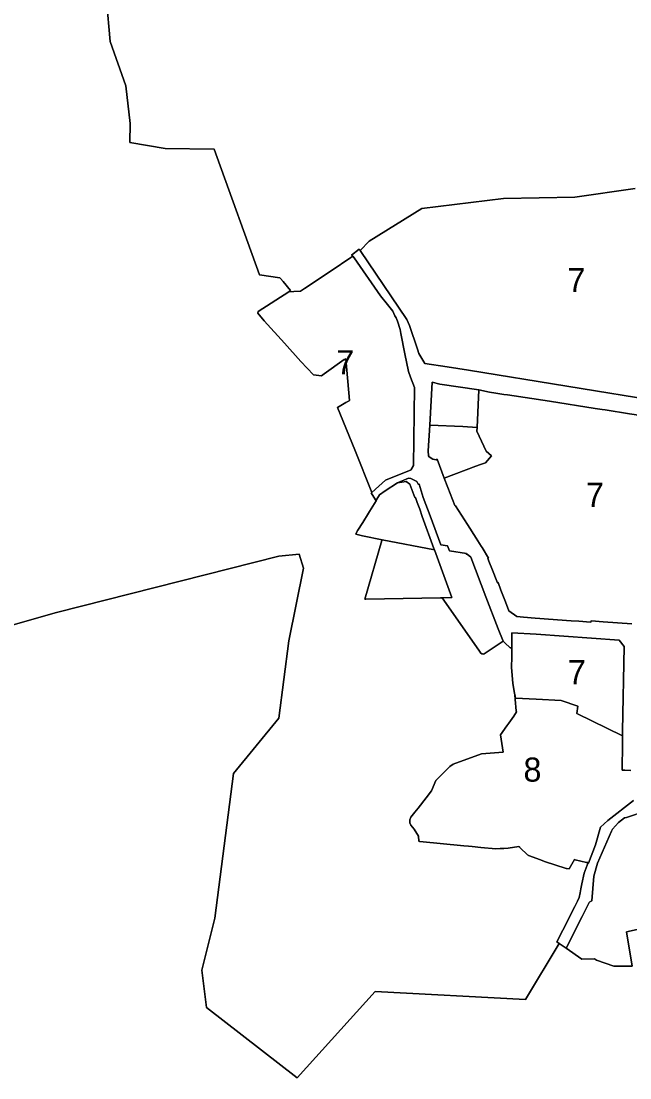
# Model space of a CAD drawing. Extents: x 598968 to 613553, y 4409678 to 4430833.
# Drawn here: x 605952 to 606254, y 4413679 to 4414204 of the extents above; entities that cross this region are included whole.
import ezdxf

# ---------------------------------------------------------------- set-up
doc = ezdxf.new("R2010")
doc.units = 0
for name, color, linetype in [('1', 7, 'Continuous'), ('Nucli Rural', 7, 'Continuous'), ('Sòl Rústic Comú', 7, 'Continuous'), ('ZONA 7. CONJUNTS AMB ORDENACIONS ESPECÍFIQUES', 7, 'Continuous'), ("ZONA 8. RECINTES AMB PATRONS D'ESTABLIMENTS RÚSTICS", 7, 'Continuous')]:
    doc.layers.add(name, color=color, linetype=linetype)

msp = doc.modelspace()

# ---------------------------------------------------------------- linework, layer by layer
at = {"layer": '1'}
for points in [[(606272.0411, 4414014.7709), (606174.3117, 4414030.7141), (606163.6918, 4414032.4489), (606152.5019, 4414034.0187), (606149.5313, 4414039.0184), (606148.9165, 4414041.2733), (606144.9019, 4414052.9284), (606143.6619, 4414056.0483), (606120.4728, 4414090.3498), (606120.3573, 4414090.4942), (606119.949, 4414091.0046), (606116.1476, 4414087.948), (606116.6634, 4414087.5242), (606116.7502, 4414087.4529), (606117.4373, 4414086.5947), (606130.5592, 4414067.8112), (606134.0387, 4414063.4666), (606136.5703, 4414060.0941), (606137.6265, 4414057.8639), (606138.2841, 4414056.7688), (606138.9459, 4414055.0744), (606140.287, 4414050.9612), (606140.637, 4414049.0163), (606142.602, 4414038.9585), (606144.357, 4414030.1736), (606145.412, 4414027.3486), (606147.4326, 4414022.1595), (606146.9322, 4413983.379), (606145.7422, 4413981.369), (606145.7151, 4413981.1114), (606133.0823, 4413976.1088), (606129.6524, 4413973.0387), (606126.2224, 4413969.9687), (606126.0653, 4413969.8568), (606125.8319, 4413969.6905), (606127.9536, 4413966.3167), (606128.2956, 4413965.8284), (606128.7684, 4413966.6093), (606130.0691, 4413968.7595), (606132.8251, 4413970.7265), (606138.978, 4413974.6895), (606144.3536, 4413977.1193), (606145.6574, 4413976.8353), (606148.5596, 4413975.4384), (606149.1933, 4413974.0968), (606149.6902, 4413974.0572), (606151.776, 4413967.3894), (606155.2676, 4413958.2849), (606160.5523, 4413943.8395), (606163.8222, 4413943.3596), (606164.7322, 4413940.8896), (606173.2022, 4413939.5298), (606173.1622, 4413939.2698), (606173.5422, 4413939.1898), (606175.3722, 4413937.6998), (606182.9422, 4413918.0501), (606189.0422, 4413902.1404), (606191.4122, 4413895.8805), (606191.7995, 4413895.6464), (606192.2692, 4413895.1948), (606194.9044, 4413892.6612), (606195.085, 4413892.6601), (606195.7921, 4413892.656), (606195.8126, 4413894.735), (606195.8106, 4413900.0977), (606207.8136, 4413899.3524), (606249.1018, 4413896.5015), (606251.5818, 4413893.2516), (606250.852, 4413851.1919), (606250.8154, 4413848.9179), (606250.7521, 4413844.9919), (606250.6821, 4413831.832), (606251.9721, 4413831.7721), (606255.0121, 4413831.6221)], [(606255.4917, 4413904.6215), (606241.1724, 4413905.5894), (606235.3218, 4413905.9811), (606234.8318, 4413905.4311), (606229.0919, 4413905.851), (606225.3419, 4413906.1209), (606213.982, 4413906.8907), (606209.7937, 4413907.1723), (606207.4332, 4413907.3824), (606201.5468, 4413907.9383), (606198.2421, 4413908.2504), (606194.3822, 4413911.0603), (606192.6316, 4413915.5818), (606190.4021, 4413921.3102), (606188.9321, 4413925.0901), (606188.6621, 4413925.0201), (606185.8921, 4413932.04), (606184.7319, 4413934.9842), (606183.9021, 4413937.0899), (606184.2821, 4413937.1999), (606180.9921, 4413942.5098), (606180.5521, 4413943.2298), (606178.0321, 4413947.2498), (606173.6921, 4413953.9996), (606167.7435, 4413963.27), (606167.6021, 4413963.4894), (606167.4221, 4413963.4294), (606166.2721, 4413966.3894), (606163.9421, 4413972.3693), (606162.1421, 4413976.9993), (606158.6443, 4413986.4241), (606158.1521, 4413986.2291), (606156.5321, 4413986.5091), (606154.7121, 4413987.6191), (606154.3821, 4413988.0791), (606154.1721, 4413990.669), (606154.972, 4414003.429), (606156.1241, 4414024.8025), (606160.0519, 4414023.8589), (606179.4517, 4414020.9093), (606184.7317, 4414019.8793), (606187.9117, 4414019.3794), (606191.8217, 4414018.6394), (606193.5717, 4414018.5395), (606214.5115, 4414015.2799), (606237.2862, 4414011.7378), (606240.7213, 4414011.2004), (606242.1313, 4414010.9704), (606254.3112, 4414009.0206), (606273.5293, 4414006.1449)], [(606256.2522, 4413816.6722), (606243.5122, 4413806.7921), (606239.9123, 4413803.4121), (606237.4323, 4413794.7021), (606233.9757, 4413785.4806), (606233.5649, 4413785.651), (606233.5178, 4413785.521), (606233.1627, 4413784.5422), (606231.6949, 4413780.4942), (606230.525, 4413775.2142), (606230.1321, 4413772.7516), (606229.815, 4413770.7642), (606229.275, 4413768.4543), (606228.3976, 4413766.6718), (606227.561, 4413764.9722), (606227.0451, 4413763.9243), (606221.0901, 4413752.1938), (606218.1154, 4413746.3342), (606219.2619, 4413745.5553), (606222.8092, 4413743.1453), (606230.7525, 4413759.0322), (606234.1625, 4413765.9122), (606234.6225, 4413766.2922), (606235.6125, 4413766.8123), (606236.4824, 4413778.9722), (606238.3924, 4413785.4922), (606245.2823, 4413801.3922), (606245.7623, 4413802.4422), (606248.8823, 4413805.7222), (606251.7722, 4413808.0622), (606252.7522, 4413808.2422), (606262.5521, 4413811.5924)]]:
    msp.add_lwpolyline(points, dxfattribs=at)
for points in [[(606178.5022, 4414002.2694), (606179.4517, 4414020.9093), (606160.0519, 4414023.8589), (606156.1241, 4414024.8025), (606154.972, 4414003.429), (606171.5019, 4414002.8192)], [(606178.5022, 4414002.2694), (606171.5019, 4414002.8192), (606154.972, 4414003.429), (606154.1721, 4413990.669), (606154.3821, 4413988.0791), (606154.7121, 4413987.6191), (606156.5321, 4413986.5091), (606158.1521, 4413986.2291), (606158.6443, 4413986.4241), (606162.1421, 4413976.9993), (606177.8482, 4413983.0851), (606180.1419, 4413983.8195), (606182.7519, 4413984.7496), (606185.6818, 4413988.1796), (606183.011, 4413990.3906), (606178.4118, 4414000.4794)], [(606157.2874, 4413941.4385), (606157.038, 4413942.1277), (606151.3113, 4413957.9519), (606150.0023, 4413961.5692), (606148.8123, 4413964.9191), (606147.9626, 4413967.4781), (606147.6123, 4413967.3491), (606145.0293, 4413974.0811), (606143.3521, 4413975.3229), (606138.978, 4413974.6895), (606132.8251, 4413970.7265), (606130.0691, 4413968.7595), (606128.7684, 4413966.6093), (606128.2956, 4413965.8284), (606125.0157, 4413960.4118), (606124.5742, 4413959.6826), (606121.7197, 4413954.9679), (606119.2016, 4413951.1936), (606119.1567, 4413951.1262), (606119.1332, 4413951.0777), (606118.2246, 4413949.2054), (606121.5978, 4413948.3248), (606131.2834, 4413946.2943)], [(606191.4122, 4413895.8805), (606189.0422, 4413902.1404), (606182.9422, 4413918.0501), (606175.3722, 4413937.6998), (606173.5422, 4413939.1898), (606173.1622, 4413939.2698), (606173.2022, 4413939.5298), (606164.7322, 4413940.8896), (606163.8222, 4413943.3596), (606160.5523, 4413943.8395), (606155.2676, 4413958.2849), (606151.776, 4413967.3894), (606149.6902, 4413974.0572), (606149.1933, 4413974.0968), (606148.5596, 4413975.4384), (606145.6574, 4413976.8353), (606144.3536, 4413977.1193), (606138.978, 4413974.6895), (606143.3521, 4413975.3229), (606145.0293, 4413974.0811), (606147.6123, 4413967.3491), (606147.9626, 4413967.4781), (606148.8123, 4413964.9191), (606150.0023, 4413961.5692), (606151.3113, 4413957.9519), (606157.038, 4413942.1277), (606157.2874, 4413941.4385), (606165.9163, 4413917.7187), (606161.5474, 4413917.5367), (606161.1857, 4413917.5304), (606179.4023, 4413891.5303), (606180.0423, 4413890.4903), (606180.4323, 4413889.9603), (606180.8823, 4413889.6703), (606181.2323, 4413889.5703), (606181.5823, 4413889.5504), (606182.1023, 4413889.6604)], [(606157.2874, 4413941.4385), (606131.2834, 4413946.2943), (606131.1892, 4413945.9731), (606122.6655, 4413916.9212), (606122.6486, 4413916.8635), (606123.1875, 4413916.8728), (606160.3098, 4413917.5153), (606161.1857, 4413917.5304), (606161.5474, 4413917.5367), (606165.9163, 4413917.7187)]]:
    msp.add_lwpolyline(points, close=True, dxfattribs=at)
at = {"layer": 'Nucli Rural'}
msp.add_lwpolyline([(605994.2599, 4414214.967), (605996.1683, 4414194.3536), (606003.9187, 4414172.1928), (606006.1587, 4414153.4628), (606005.9885, 4414143.9728), (606023.5671, 4414140.9888), (606047.7787, 4414140.6628), (606049.2885, 4414136.6228), (606070.3487, 4414078.1428), (606080.4587, 4414076.6528), (606080.8839, 4414076.3442), (606082.1185, 4414074.8238), (606085.7077, 4414070.4032), (606085.6289, 4414070.285), (606085.6695, 4414070.286), (606085.5979, 4414070.2569), (606084.971, 4414069.6891), (606087.398, 4414069.8946), (606090.7301, 4414070.0591), (606092.6635, 4414071.3744), (606105.9311, 4414080.2309), (606115.7172, 4414086.7634), (606116.7502, 4414087.4529), (606116.6634, 4414087.5242), (606116.1476, 4414087.948), (606119.949, 4414091.0046), (606120.3573, 4414090.4942), (606120.4728, 4414090.3498), (606124.8974, 4414094.9557), (606151.0283, 4414111.2542), (606191.6021, 4414116.0971), (606227.1711, 4414116.7942), (606257.1031, 4414121.158)], dxfattribs=at)
at = {"layer": 'Sòl Rústic Comú'}
for points in [[(605891.8539, 4413888.1922), (605969.5423, 4413910.1924), (606079.9185, 4413938.1924), (606090.1061, 4413939.1926), (606092.1687, 4413932.1926), (606084.9809, 4413896.1924), (606079.9181, 4413857.6924), (606057.4179, 4413830.1924), (606048.2299, 4413758.1922), (606041.7923, 4413732.1922), (606044.1047, 4413713.6922), (606089.1051, 4413678.6922), (606127.9181, 4413721.6924), (606202.5439, 4413717.6924), (606219.2619, 4413745.5553), (606218.1154, 4413746.3342), (606221.0901, 4413752.1938), (606227.0451, 4413763.9243), (606227.561, 4413764.9722), (606228.3976, 4413766.6718), (606229.275, 4413768.4543), (606229.815, 4413770.7642), (606230.1321, 4413772.7516), (606230.525, 4413775.2142), (606231.6949, 4413780.4942), (606233.1627, 4413784.5422), (606233.5178, 4413785.521), (606233.5649, 4413785.651), (606233.6017, 4413785.7524), (606233.3987, 4413785.7994), (606232.9661, 4413785.8995), (606227.242, 4413787.2246), (606226.8959, 4413787.3047), (606224.2441, 4413782.7127), (606222.889, 4413782.7698), (606222.795, 4413782.7738), (606211.9652, 4413786.3934), (606210.0753, 4413787.1096), (606204.1498, 4413789.3552), (606203.8652, 4413789.463), (606203.5964, 4413789.7177), (606200.0154, 4413793.1097), (606199.7425, 4413793.3681), (606199.529, 4413793.5704), (606199.3153, 4413793.7728), (606194.0254, 4413792.9826), (606191.871, 4413792.8719), (606191.5006, 4413792.8529), (606190.0681, 4413792.7793), (606187.7955, 4413792.6624), (606180.4584, 4413793.3511), (606176.1222, 4413793.7581), (606174.3009, 4413793.9316), (606171.9862, 4413794.152), (606150.0606, 4413796.3182), (606149.8307, 4413796.3409), (606149.5261, 4413796.371), (606149.476, 4413798.981), (606147.1992, 4413802.3827), (606145.5452, 4413804.471), (606145.076, 4413805.6408), (606145.176, 4413807.0507), (606145.596, 4413808.3207), (606147.5597, 4413810.9543), (606149.236, 4413812.8708), (606153.2658, 4413818.0438), (606155.8874, 4413821.5251), (606158.0856, 4413826.5808), (606165.0255, 4413833.551), (606166.5554, 4413834.681), (606180.6652, 4413839.8814), (606191.425, 4413840.8018), (606190.155, 4413849.3816), (606193.3401, 4413853.7949), (606194.3359, 4413855.1748), (606196.7948, 4413858.5818), (606198.0347, 4413860.8518), (606197.9876, 4413861.3409), (606197.4546, 4413866.8716), (606197.2083, 4413869.3873), (606197.1548, 4413869.934), (606196.3146, 4413875.0414), (606195.6947, 4413882.7873), (606195.7468, 4413888.0704), (606195.7921, 4413892.656), (606195.085, 4413892.6601), (606194.9044, 4413892.6612), (606192.2692, 4413895.1948), (606191.7995, 4413895.6464), (606191.4122, 4413895.8805), (606182.1023, 4413889.6604), (606181.5823, 4413889.5504), (606181.2323, 4413889.5703), (606180.8823, 4413889.6703), (606180.4323, 4413889.9603), (606180.0423, 4413890.4903), (606179.4023, 4413891.5303), (606161.1857, 4413917.5304), (606160.3098, 4413917.5153), (606123.1875, 4413916.8728), (606122.6486, 4413916.8635), (606122.6655, 4413916.9212), (606131.1892, 4413945.9731), (606131.2834, 4413946.2943), (606121.5978, 4413948.3248), (606118.2246, 4413949.2054), (606119.1332, 4413951.0777), (606119.1567, 4413951.1262), (606119.2016, 4413951.1936), (606121.7197, 4413954.9679), (606124.5742, 4413959.6826), (606125.0157, 4413960.4118), (606128.2956, 4413965.8284), (606127.9536, 4413966.3167), (606125.8319, 4413969.6905), (606126.0653, 4413969.8568), (606126.2224, 4413969.9687), (606117.7763, 4413991.0727), (606109.0956, 4414012.2223), (606113.3379, 4414014.6624), (606114.947, 4414015.5879), (606115.1251, 4414015.6903), (606113.29, 4414036.3828), (606112.4838, 4414035.8282), (606112.4545, 4414036.1359), (606102.4503, 4414028.9275), (606101.1269, 4414028.0173), (606097.1658, 4414028.4244), (606090.9798, 4414035.0821), (606082.8757, 4414044.1691), (606072.6265, 4414055.3669), (606069.6235, 4414059.1072), (606069.7469, 4414059.9704), (606084.971, 4414069.6891), (606085.5979, 4414070.2569), (606085.6695, 4414070.286), (606085.6289, 4414070.285), (606085.7077, 4414070.4032), (606082.1185, 4414074.8238), (606080.8839, 4414076.3442), (606080.4587, 4414076.6528), (606070.3487, 4414078.1428), (606049.2885, 4414136.6228), (606047.7787, 4414140.6628), (606023.5671, 4414140.9888), (606005.9885, 4414143.9728), (606006.1587, 4414153.4628), (606003.9187, 4414172.1928), (605996.1683, 4414194.3536), (605994.2599, 4414214.967)], [(606296.4521, 4413760.9734), (606252.8225, 4413751.3327), (606255.6526, 4413734.2529), (606246.5526, 4413734.2427), (606237.8647, 4413737.2881), (606236.8452, 4413737.955), (606230.6638, 4413737.815), (606230.6553, 4413737.8148), (606222.8092, 4413743.1453), (606219.2619, 4413745.5553), (606202.5439, 4413717.6924), (606127.9181, 4413721.6924), (606089.1051, 4413678.6922), (606044.1047, 4413713.6922), (606041.7923, 4413732.1922), (606048.2299, 4413758.1922), (606057.4179, 4413830.1924), (606079.9181, 4413857.6924), (606084.9809, 4413896.1924), (606092.1687, 4413932.1926), (606090.1061, 4413939.1926), (606079.9185, 4413938.1924), (605969.5423, 4413910.1924), (605891.8539, 4413888.1922)]]:
    msp.add_lwpolyline(points, dxfattribs=at)
at = {"layer": 'ZONA 7. CONJUNTS AMB ORDENACIONS ESPECÍFIQUES'}
for points in [[(606257.1031, 4414121.158), (606227.1711, 4414116.7942), (606191.6021, 4414116.0971), (606151.0283, 4414111.2542), (606124.8974, 4414094.9557), (606120.4728, 4414090.3498), (606143.6619, 4414056.0483), (606144.9019, 4414052.9284), (606148.9165, 4414041.2733), (606149.5313, 4414039.0184), (606152.5019, 4414034.0187), (606163.6918, 4414032.4489), (606174.3117, 4414030.7141), (606272.0411, 4414014.7709)], [(606273.5293, 4414006.1449), (606254.3112, 4414009.0206), (606242.1313, 4414010.9704), (606240.7213, 4414011.2004), (606237.2862, 4414011.7378), (606214.5115, 4414015.2799), (606193.5717, 4414018.5395), (606191.8217, 4414018.6394), (606187.9117, 4414019.3794), (606184.7317, 4414019.8793), (606179.4517, 4414020.9093), (606178.5022, 4414002.2694), (606178.4118, 4414000.4794), (606183.011, 4413990.3906), (606185.6818, 4413988.1796), (606182.7519, 4413984.7496), (606180.1419, 4413983.8195), (606177.8482, 4413983.0851), (606162.1421, 4413976.9993), (606163.9421, 4413972.3693), (606166.2721, 4413966.3894), (606167.4221, 4413963.4294), (606167.6021, 4413963.4894), (606167.7435, 4413963.27), (606173.6921, 4413953.9996), (606178.0321, 4413947.2498), (606180.5521, 4413943.2298), (606180.9921, 4413942.5098), (606184.2821, 4413937.1999), (606183.9021, 4413937.0899), (606184.7319, 4413934.9842), (606185.8921, 4413932.04), (606188.6621, 4413925.0201), (606188.9321, 4413925.0901), (606190.4021, 4413921.3102), (606192.6316, 4413915.5818), (606194.3822, 4413911.0603), (606198.2421, 4413908.2504), (606201.5468, 4413907.9383), (606207.4332, 4413907.3824), (606209.7937, 4413907.1723), (606213.982, 4413906.8907), (606225.3419, 4413906.1209), (606229.0919, 4413905.851), (606234.8318, 4413905.4311), (606235.3218, 4413905.9811), (606241.1724, 4413905.5894), (606255.4917, 4413904.6215)], [(606262.5521, 4413811.5924), (606252.7522, 4413808.2422), (606251.7722, 4413808.0622), (606248.8823, 4413805.7222), (606245.7623, 4413802.4422), (606245.2823, 4413801.3922), (606238.3924, 4413785.4922), (606236.4824, 4413778.9722), (606235.6125, 4413766.8123), (606234.6225, 4413766.2922), (606234.1625, 4413765.9122), (606230.7525, 4413759.0322), (606222.8092, 4413743.1453), (606230.6553, 4413737.8148), (606230.6638, 4413737.815), (606236.8452, 4413737.955), (606237.8647, 4413737.2881), (606246.5526, 4413734.2427), (606255.6526, 4413734.2529), (606252.8225, 4413751.3327), (606296.4521, 4413760.9734)]]:
    msp.add_lwpolyline(points, dxfattribs=at)
for points in [[(606126.2224, 4413969.9687), (606129.6524, 4413973.0387), (606133.0823, 4413976.1088), (606145.7151, 4413981.1114), (606145.7422, 4413981.369), (606146.9322, 4413983.379), (606147.4326, 4414022.1595), (606145.412, 4414027.3486), (606144.357, 4414030.1736), (606142.602, 4414038.9585), (606140.637, 4414049.0163), (606140.287, 4414050.9612), (606138.9459, 4414055.0744), (606138.2841, 4414056.7688), (606137.6265, 4414057.8639), (606136.5703, 4414060.0941), (606134.0387, 4414063.4666), (606130.5592, 4414067.8112), (606117.4373, 4414086.5947), (606116.7502, 4414087.4529), (606115.7172, 4414086.7634), (606105.9311, 4414080.2309), (606092.6635, 4414071.3744), (606090.7301, 4414070.0591), (606087.398, 4414069.8946), (606084.971, 4414069.6891), (606069.7469, 4414059.9704), (606069.6235, 4414059.1072), (606072.6265, 4414055.3669), (606082.8757, 4414044.1691), (606090.9798, 4414035.0821), (606097.1658, 4414028.4244), (606101.1269, 4414028.0173), (606102.4503, 4414028.9275), (606112.4545, 4414036.1359), (606112.4838, 4414035.8282), (606113.29, 4414036.3828), (606115.1251, 4414015.6903), (606114.947, 4414015.5879), (606113.3379, 4414014.6624), (606109.0956, 4414012.2223), (606117.7763, 4413991.0727)], [(606250.8154, 4413848.9179), (606250.852, 4413851.1919), (606251.5818, 4413893.2516), (606249.1018, 4413896.5015), (606207.8136, 4413899.3524), (606195.8106, 4413900.0977), (606195.8126, 4413894.735), (606195.7921, 4413892.656), (606195.7468, 4413888.0704), (606195.6947, 4413882.7873), (606196.3146, 4413875.0414), (606197.1548, 4413869.934), (606197.2083, 4413869.3873), (606197.6291, 4413867.5699), (606207.9173, 4413867.0267), (606220.3321, 4413866.3712), (606228.5621, 4413863.5614), (606228.1121, 4413859.9314)]]:
    msp.add_lwpolyline(points, close=True, dxfattribs=at)
at = {"layer": "ZONA 8. RECINTES AMB PATRONS D'ESTABLIMENTS RÚSTICS"}
msp.add_lwpolyline([(606255.0121, 4413831.6221), (606251.9721, 4413831.7721), (606250.6821, 4413831.832), (606250.7521, 4413844.9919), (606250.8154, 4413848.9179), (606228.1121, 4413859.9314), (606228.5621, 4413863.5614), (606220.3321, 4413866.3712), (606207.9173, 4413867.0267), (606197.6291, 4413867.5699), (606197.2083, 4413869.3873), (606197.4546, 4413866.8716), (606197.9876, 4413861.3409), (606198.0347, 4413860.8518), (606196.7948, 4413858.5818), (606194.3359, 4413855.1748), (606193.3401, 4413853.7949), (606190.155, 4413849.3816), (606191.425, 4413840.8018), (606180.6652, 4413839.8814), (606166.5554, 4413834.681), (606165.0255, 4413833.551), (606158.0856, 4413826.5808), (606155.8874, 4413821.5251), (606153.2658, 4413818.0438), (606149.236, 4413812.8708), (606147.5597, 4413810.9543), (606145.596, 4413808.3207), (606145.176, 4413807.0507), (606145.076, 4413805.6408), (606145.5452, 4413804.471), (606147.1992, 4413802.3827), (606149.476, 4413798.981), (606149.5261, 4413796.371), (606149.8307, 4413796.3409), (606150.0606, 4413796.3182), (606171.9862, 4413794.152), (606174.3009, 4413793.9316), (606176.1222, 4413793.7581), (606180.4584, 4413793.3511), (606187.7955, 4413792.6624), (606190.0681, 4413792.7793), (606191.5006, 4413792.8529), (606191.871, 4413792.8719), (606194.0254, 4413792.9826), (606199.3153, 4413793.7728), (606199.529, 4413793.5704), (606199.7425, 4413793.3681), (606200.0154, 4413793.1097), (606203.5964, 4413789.7177), (606203.8652, 4413789.463), (606204.1498, 4413789.3552), (606210.0753, 4413787.1096), (606211.9652, 4413786.3934), (606222.795, 4413782.7738), (606222.889, 4413782.7698), (606224.2441, 4413782.7127), (606226.8959, 4413787.3047), (606227.242, 4413787.2246), (606232.9661, 4413785.8995), (606233.3987, 4413785.7994), (606233.6017, 4413785.7524), (606233.5649, 4413785.651), (606233.9757, 4413785.4806), (606237.4323, 4413794.7021), (606239.9123, 4413803.4121), (606243.5122, 4413806.7921), (606256.2522, 4413816.6722)], dxfattribs=at)

# ---------------------------------------------------------------- texts
at = {"layer": 'ZONA 7. CONJUNTS AMB ORDENACIONS ESPECÍFIQUES'}
for p in [(606223.4563, 4414069.6107), (606108.528, 4414028.7108), (606232.6165, 4413962.7654), (606223.6382, 4413874.5078)]:
    msp.add_text('7', height=12, dxfattribs=at).set_placement(p)
at = {"layer": "ZONA 8. RECINTES AMB PATRONS D'ESTABLIMENTS RÚSTICS"}
msp.add_text('8', height=12, dxfattribs=at).set_placement((606201.5891, 4413826.05))

doc.saveas('drawing.dxf')
